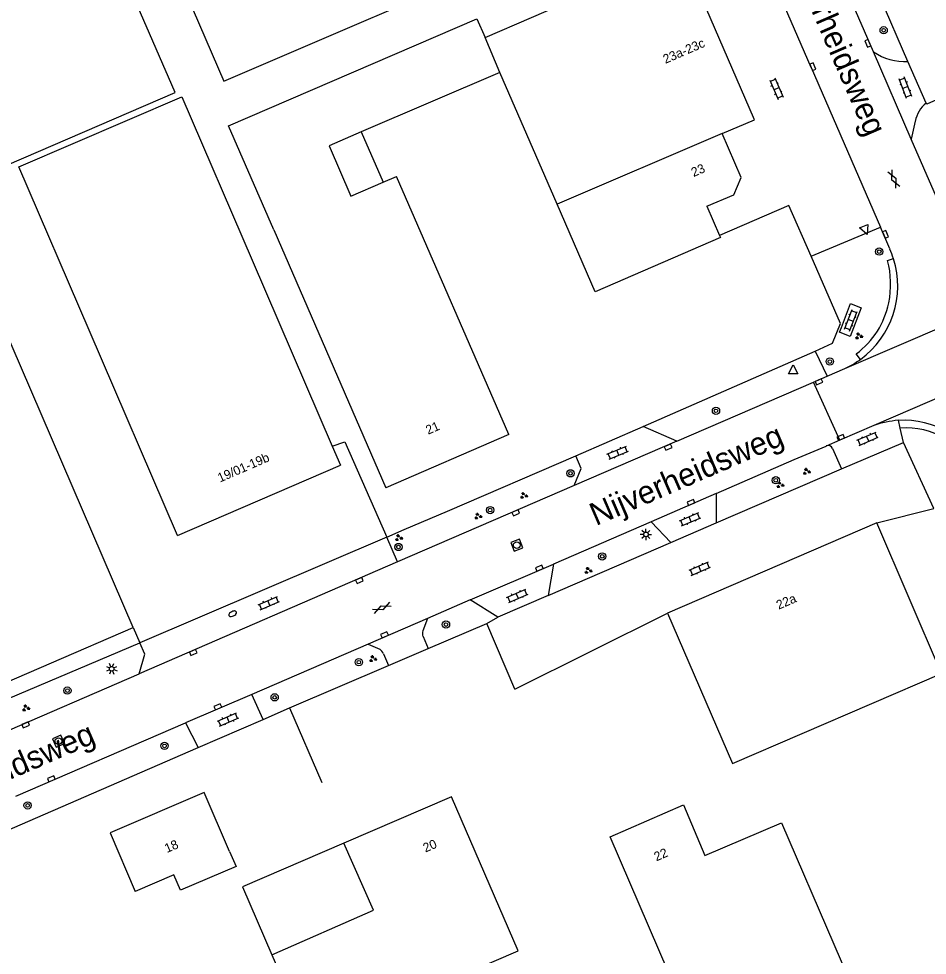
# Model space of a CAD drawing. Extents: x 136000 to 141014, y 402000 to 403500.
# Drawn here: x 139477.8 to 139577.5, y 402120 to 402222.7 of the extents above; entities that cross this region are included whole.
import ezdxf

# ---------------------------------------------------------------- set-up
doc = ezdxf.new("R2010")
doc.units = 0
for name, color, linetype in [('gg-afsc-erfafscheiding', 7, 'Continuous'), ('gg-afsc-hekwerk', 7, 'Continuous'), ('gg-anno-huisnummerreeks BGT', 7, 'Continuous'), ('gg-anno-openbare ruimte label', 7, 'Continuous'), ('gg-bbg-gedigitaliseerde bebouwing', 7, 'Continuous'), ('gg-bbg-hoofdgebouw', 7, 'Continuous'), ('gg-bbg-luifel en loopbrug', 7, 'Continuous'), ('gg-bbg-tussenscheiding', 7, 'Continuous'), ('gg-knt-verharding', 7, 'Continuous'), ('gt-grn-groengrens', 7, 'Continuous'), ('gt-grn-vlakafsluiter', 7, 'Continuous'), ('gt-grn-weggrens', 7, 'Continuous'), ('gt-symb-boom', 7, 'Continuous'), ('gt-symb-brandkraan', 7, 'Continuous'), ('gt-symb-gesloten verharding', 7, 'Continuous'), ('gt-symb-groenvak', 7, 'Continuous'), ('gt-symb-klinker verharding', 7, 'Continuous'), ('gt-symb-kolk', 7, 'Continuous'), ('gt-symb-lichtmast', 7, 'Continuous'), ('gt-symb-rioolschacht', 7, 'Continuous'), ('gt-symb-waterafsluiter', 7, 'Continuous')]:
    doc.layers.add(name, color=color, linetype=linetype)

# ---------------------------------------------------------------- blocks, each defined once
blk = doc.blocks.new('gt0-KOLK')
at = {"layer": 'gt-symb-kolk'}
blk.add_lwpolyline([(0, 0), (0.38, 0), (0.38, 0.4), (-0.37, 0.4), (-0.37, 0), (0, 0)], dxfattribs=at)
blk = doc.blocks.new('gt0-BOOM')
at = {"layer": 'gt-symb-boom'}
for radius in [0.4, 0.2]:
    blk.add_circle((0, 0), radius, dxfattribs=at)
blk = doc.blocks.new('gt0-KL1')
at = {"layer": 'gt-symb-klinker verharding'}
for p, q in [((-1.15, 0.3), (1.15, 0.3)), ((-1, -0.3), (-1, 0.3)), ((-0.5, 0.3), (-0.5, 0.45)), ((0, -0.3), (0, 0.3)), ((0.5, 0.3), (0.5, 0.45)), ((1, -0.3), (1, 0.3)), ((-1.15, -0.3), (1.15, -0.3)), ((-0.5, -0.45), (-0.5, -0.3)), ((0.5, -0.45), (0.5, -0.3))]:
    blk.add_line(p, q, dxfattribs=at)
blk = doc.blocks.new('gt0-WAFSL')
at = {"layer": 'gt-symb-waterafsluiter'}
for p, q in [((-0.5, -0.33), (0, 0.67)), ((0, 0.67), (0.5, -0.33)), ((0.5, -0.33), (-0.5, -0.33))]:
    blk.add_line(p, q, dxfattribs=at)
blk = doc.blocks.new('gt0-GESVH1')
at = {"layer": 'gt-symb-gesloten verharding'}
for p, q in [((-0.99, -0.26), (0.01, 0.24)), ((0.01, -0.26), (-0.99, 0.24)), ((0.01, 0.24), (1.01, -0.26)), ((1.01, 0.24), (0.01, -0.26))]:
    blk.add_line(p, q, dxfattribs=at)
blk = doc.blocks.new('gt0-GRVAK')
at = {"layer": 'gt-symb-groenvak'}
for p, q in [((-0.11, 0.19), (-0.23, 0.24)), ((-0.18, 0.15), (0.09, 0.15)), ((-0.09, 0.21), (-0.16, 0.32)), ((-0.05, 0.21), (-0.05, 0.39)), ((0, 0.21), (0.06, 0.32)), ((0.02, 0.19), (0.13, 0.24)), ((0.26, -0.05), (0.2, 0.06)), ((0.31, -0.05), (0.31, 0.13)), ((0.35, -0.05), (0.41, 0.06)), ((-0.24, -0.23), (-0.36, -0.18)), ((-0.32, -0.26), (-0.05, -0.26)), ((-0.23, -0.21), (-0.29, -0.1)), ((-0.18, -0.2), (-0.18, -0.02)), ((-0.14, -0.21), (-0.07, -0.1)), ((-0.12, -0.23), (0, -0.18)), ((0.24, -0.07), (0.12, -0.02)), ((0.17, -0.11), (0.44, -0.11)), ((0.37, -0.07), (0.49, -0.02))]:
    blk.add_line(p, q, dxfattribs=at)
blk = doc.blocks.new('gt0-RS')
at = {"layer": 'gt-symb-rioolschacht'}
blk.add_lwpolyline([(-0.5, -0.5), (0.5, -0.5), (0.5, 0.5), (-0.5, 0.5)], close=True, dxfattribs=at)
blk.add_circle((0, 0), 0.375, dxfattribs=at)
blk = doc.blocks.new('gt0-LMAST')
at = {"layer": 'gt-symb-lichtmast'}
for p, q in [((-0.18, 0.17), (-0.45, 0.44)), ((0, 0.25), (0, 0.62)), ((0.17, 0.17), (0.44, 0.44)), ((-0.25, 0), (-0.63, 0)), ((-0.18, -0.18), (-0.45, -0.45)), ((0, -0.25), (0, -0.63)), ((0.44, -0.45), (0.17, -0.18)), ((0.25, 0), (0.62, 0))]:
    blk.add_line(p, q, dxfattribs=at)
blk.add_circle((0, 0), 0.25, dxfattribs=at)
blk = doc.blocks.new('gt0-BR')
at = {"layer": 'gt-symb-brandkraan'}
for centre, radius, start, end in [((-0.24, 0), 0.206, 107.5669, 252.4331), ((0.6, -2.66), 3, 106.892, 107.5669), ((0, -0.69), 0.938, 73.108, 106.892), ((-0.6, -2.66), 3, 72.4331, 73.108), ((0.24, 0), 0.206, 287.567, 72.4331), ((0.6, 2.66), 3, 252.4331, 253.108), ((0, 0.69), 0.938, 253.108, 286.8921), ((-0.6, 2.66), 3, 286.8921, 287.567)]:
    blk.add_arc(centre, radius, start, end, dxfattribs=at)

msp = doc.modelspace()

# ---------------------------------------------------------------- linework, layer by layer
at = {"layer": 'gg-afsc-erfafscheiding'}
for p, q in [((139504.63, 402145.84), (139507.54, 402147.11)), ((139497.5, 402142.74), (139504.63, 402145.84)), ((139476.3, 402133.53), (139497.5, 402142.74))]:
    msp.add_line(p, q, dxfattribs=at)
at = {"layer": 'gg-afsc-hekwerk'}
for p, q in [((139575.37, 402218.04), (139567.2, 402236.8)), ((139575.37, 402218.04), (139567.2, 402236.8)), ((139577.37, 402213.47), (139575.37, 402218.04)), ((139577.37, 402213.47), (139575.37, 402218.04)), ((139546.31, 402177.97), (139565.17, 402186.26)), ((139538.95, 402174.75), (139546.31, 402177.97)), ((139538.95, 402174.75), (139546.31, 402177.97)), ((139512.22, 402175.83), (139513.6, 402176.3)), ((139513.6, 402176.3), (139518.21, 402165.84)), ((139524.84, 402168.69), (139538.95, 402174.75)), ((139524.84, 402168.69), (139538.95, 402174.75)), ((139520.11, 402166.66), (139524.84, 402168.69)), ((139520.11, 402166.66), (139524.84, 402168.69)), ((139518.21, 402165.84), (139520.11, 402166.66)), ((139518.21, 402165.84), (139520.11, 402166.66)), ((139522.73, 402153.61), (139529.16, 402156.37)), ((139532.26, 402149.14), (139529.16, 402156.37)), ((139490.37, 402155.92), (139491.1, 402154.24)), ((139463.8, 402142.68), (139491.1, 402154.24)), ((139518.38, 402151.75), (139522.73, 402153.61)), ((139507.54, 402147.11), (139518.38, 402151.75)), ((139507.54, 402147.11), (139511.08, 402138.91))]:
    msp.add_line(p, q, dxfattribs=at)
for points in [[(139582.78, 402214.63), (139582.35, 402215.56), (139577.42, 402213.35), (139577.37, 402213.47)], [(139582.78, 402214.63), (139582.35, 402215.56), (139577.42, 402213.35), (139577.37, 402213.47)], [(139564.75, 402196.66), (139562.31, 402202.24), (139554.71, 402198.93)], [(139565.17, 402186.26), (139567.1, 402187.11), (139567.97, 402189.29), (139564.75, 402196.66)]]:
    msp.add_lwpolyline(points, dxfattribs=at)
at = {"layer": 'gg-bbg-gedigitaliseerde bebouwing'}
msp.add_line((139502.38, 402127.47), (139505.6, 402119.99), dxfattribs=at)
for points in [[(139485.54, 402188.55), (139477.83, 402206.46), (139495.71, 402214.16), (139503.42, 402196.25)], [(139505.6, 402119.99), (139509.68, 402110.55), (139532.61, 402120.43), (139525.31, 402137.36)]]:
    msp.add_lwpolyline(points, dxfattribs=at)
at = {"layer": 'gg-bbg-hoofdgebouw'}
for p, q in [((139528.99, 402220.68), (139550.56, 402230.01)), ((139558.53, 402211.65), (139550.56, 402230.01)), ((139530.6, 402216.84), (139515.4, 402210.3)), ((139536.87, 402202.38), (139530.6, 402216.84)), ((139554.98, 402210.13), (139558.53, 402211.65)), ((139517.79, 402204.8), (139519.26, 402205.43)), ((139531.57, 402177.1), (139519.26, 402205.43)), ((139553.31, 402202.17), (139554.71, 402198.93)), ((139505.79, 402199.58), (139518.1, 402171.24)), ((139503.42, 402196.25), (139512.22, 402175.83)), ((139495.24, 402166.01), (139485.54, 402188.55)), ((139531.57, 402177.1), (139518.1, 402171.24)), ((139512.22, 402175.83), (139513.12, 402173.73)), ((139495.24, 402166.01), (139513.12, 402173.73)), ((139571.94, 402167.41), (139549, 402157.51)), ((139500.94, 402131.35), (139498.15, 402137.82)), ((139525.31, 402137.36), (139513.47, 402132.26)), ((139513.47, 402132.26), (139502.38, 402127.47)), ((139494.85, 402128.77), (139490.6, 402126.97))]:
    msp.add_line(p, q, dxfattribs=at)
for points in [[(139407.85, 402252.17), (139434.73, 402188.62), (139494.99, 402214.65), (139467.48, 402277.8)], [(139493.49, 402231.76), (139500.34, 402215.86), (139533.28, 402230.04), (139527.96, 402242.4)], [(139505.79, 402199.58), (139500.83, 402210.98), (139528.09, 402222.71), (139528.99, 402220.68)], [(139515.4, 402210.3), (139511.88, 402208.78), (139514.26, 402203.26), (139517.79, 402204.8)], [(139553.31, 402202.17), (139556.25, 402203.42), (139557.08, 402205.3), (139554.98, 402210.13)], [(139554.71, 402198.93), (139554.8, 402198.71), (139541.05, 402192.75), (139536.87, 402202.38)], [(139490.37, 402155.92), (139472.54, 402197.3), (139436.66, 402181.81), (139454.49, 402140.43), (139490.37, 402155.92)], [(139549, 402157.51), (139556.12, 402141.01), (139579.05, 402150.89), (139571.94, 402167.41)], [(139498.15, 402137.82), (139487.87, 402133.4), (139490.6, 402126.97)], [(139542.7, 402132.94), (139550.75, 402136.47), (139553.1, 402130.89), (139561.49, 402134.5), (139572.98, 402107.85), (139556.57, 402100.77), (139542.7, 402132.94)], [(139500.94, 402131.35), (139501.66, 402129.69), (139495.56, 402127.11), (139494.85, 402128.77)]]:
    msp.add_lwpolyline(points, dxfattribs=at)
at = {"layer": 'gg-bbg-luifel en loopbrug'}
msp.add_line((139515.4, 402210.3), (139517.79, 402204.8), dxfattribs=at)
at = {"layer": 'gg-bbg-tussenscheiding'}
for p, q in [((139530.6, 402216.84), (139528.99, 402220.68)), ((139554.98, 402210.13), (139536.87, 402202.38))]:
    msp.add_line(p, q, dxfattribs=at)
msp.add_lwpolyline([(139505.6, 402119.99), (139516.74, 402124.9), (139513.47, 402132.26)], dxfattribs=at)
at = {"layer": 'gg-knt-verharding'}
for p, q in [((139571.59, 402219.09), (139564.73, 402234.99)), ((139564.75, 402217.39), (139561.84, 402224.1)), ((139575.73, 402209.53), (139571.59, 402219.09)), ((139564.75, 402217.39), (139572.35, 402199.84)), ((139576.17, 402211.47), (139575.73, 402209.53)), ((139578.49, 402203.16), (139575.73, 402209.53)), ((139564.75, 402196.66), (139572.35, 402199.84)), ((139573.38, 402197.46), (139572.35, 402199.84)), ((139573.12, 402196.19), (139573.78, 402196.4)), ((139570.15, 402185.35), (139569.7, 402185.94)), ((139566.51, 402183.5), (139568.45, 402184.34)), ((139550.01, 402176.36), (139565, 402182.85)), ((139565, 402182.85), (139566.51, 402183.5)), ((139550.01, 402176.36), (139546.31, 402177.97)), ((139571.63, 402178.1), (139567.88, 402176.49)), ((139574.51, 402177.8), (139574.32, 402178.66)), ((139574.86, 402176.21), (139574.51, 402177.8)), ((139550.01, 402176.36), (139538.74, 402171.51)), ((139567.88, 402176.49), (139566.41, 402175.84)), ((139568.08, 402173.34), (139574.86, 402176.21)), ((139567.1, 402175.57), (139568.08, 402173.34)), ((139554.34, 402167.41), (139568.08, 402173.34)), ((139538.74, 402171.51), (139519.36, 402163.14)), ((139554.33, 402170.64), (139547.18, 402167.53)), ((139554.33, 402170.64), (139554.34, 402167.41)), ((139547.18, 402167.53), (139536.48, 402162.89)), ((139549.37, 402165.26), (139547.18, 402167.53)), ((139549.37, 402165.26), (139554.34, 402167.41)), ((139518.21, 402165.84), (139491.1, 402154.24)), ((139519.36, 402163.14), (139518.21, 402165.84)), ((139535.91, 402159.45), (139549.37, 402165.26)), ((139519.36, 402163.14), (139491.03, 402150.85)), ((139527.36, 402158.96), (139536.48, 402162.89)), ((139536.48, 402162.89), (139535.91, 402159.45)), ((139535.91, 402159.45), (139530.39, 402157.07)), ((139527.36, 402158.96), (139522.67, 402156.93)), ((139530.39, 402157.07), (139527.36, 402158.96)), ((139522.67, 402156.93), (139516.14, 402154.11)), ((139522.67, 402156.93), (139522.15, 402155.57)), ((139516.14, 402154.11), (139503.38, 402148.59)), ((139516.14, 402154.11), (139517.43, 402153.54)), ((139522.17, 402154.94), (139522.73, 402153.61)), ((139517.83, 402153.04), (139518.38, 402151.75)), ((139467.8, 402140.8), (139491.03, 402150.85)), ((139503.38, 402148.59), (139496.12, 402145.45)), ((139504.63, 402145.84), (139503.38, 402148.59)), ((139477.5, 402137.4), (139496.12, 402145.45)), ((139496.12, 402145.45), (139497.5, 402142.74))]:
    msp.add_line(p, q, dxfattribs=at)
for points in [[(139568.06, 402188.84), (139569.07, 402191.47), (139570.24, 402191.02), (139569.03, 402187.87), (139567.87, 402188.34), (139568.06, 402188.84)], [(139554.33, 402170.64), (139562.89, 402174.36), (139566.41, 402175.84)], [(139538.74, 402171.51), (139539.52, 402173.37), (139538.95, 402174.75)], [(139491.03, 402150.85), (139491.64, 402152.99), (139491.1, 402154.24)]]:
    msp.add_lwpolyline(points, dxfattribs=at)
for centre, radius, start, end in [((139574.99, 402224.02), 5.99, 235.3824, 273.6413), ((139579.31, 402210.95), 3.18, 127.6881, 170.6205), ((139564.24, 402193.39), 10, 17.4893, 23.967), ((139564.26, 402193.4), 9.98, 306.1898, 17.4761), ((139563.29, 402193.58), 10.18, 348.4729, 14.9008), ((139564, 402193.44), 9.45, 327.9946, 348.3835), ((139563.69, 402193.83), 9.92, 307.3078, 327.0718), ((139564.25, 402193.41), 9.99, 294.7991, 306.176), ((139575.15, 402167.86), 10.83, 94.3903, 108.9504), ((139574.84, 402168.68), 9.99, 27.8548, 92.978), ((139575.09, 402169.02), 8.81, 26.6485, 93.7814), ((139566.62, 402175.36), 0.525, 24.3859, 113.4274), ((139523.28, 402155.28), 1.17, 165.4836, 196.7058), ((139516.94, 402152.75), 0.927, 18.1858, 58.4612)]:
    msp.add_arc(centre, radius, start, end, dxfattribs=at)
at = {"layer": 'gt-grn-groengrens'}
for p, q in [((139565.17, 402186.26), (139566.51, 402183.5)), ((139578.2, 402168.99), (139574.86, 402176.21))]:
    msp.add_line(p, q, dxfattribs=at)
at = {"layer": 'gt-grn-vlakafsluiter'}
for p, q in [((139571.94, 402167.41), (139578.2, 402168.99)), ((139532.26, 402149.14), (139549, 402157.51))]:
    msp.add_line(p, q, dxfattribs=at)
at = {"layer": 'gt-grn-weggrens'}
for p, q in [((139568.45, 402184.34), (139593.09, 402194.98)), ((139587.68, 402185), (139571.63, 402178.1)), ((139567.88, 402176.49), (139565, 402182.85)), ((139529.16, 402156.37), (139530.39, 402157.07))]:
    msp.add_line(p, q, dxfattribs=at)

# ---------------------------------------------------------------- block references
at = {"layer": 'gt-symb-boom'}
for p in [(139572.7, 402221.46), (139572.21, 402197.17), (139566.8, 402185.11), (139554.31, 402179.7), (139538.35, 402172.84), (139560.87, 402172.08), (139529.53, 402168.81), (139519.48, 402164.76), (139541.83, 402163.73), (139524.69, 402156.25), (139515.13, 402152.12), (139483.16, 402149), (139505.9, 402148.26), (139493.82, 402142.93), (139478.8, 402136.4)]:
    msp.add_blockref('gt0-BOOM', p, dxfattribs=at)
at = {"layer": 'gt-symb-brandkraan', "rotation": 25.207221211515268}
msp.add_blockref('gt0-BR', (139501.29, 402157.43), dxfattribs=at)
at = {"layer": 'gt-symb-gesloten verharding'}
for p, rotation in [((139573.81, 402205.12), 114.64309521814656), ((139517.65, 402158.09), 23.386642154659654)]:
    msp.add_blockref('gt0-GESVH1', p, dxfattribs=dict(at, rotation=rotation))
at = {"layer": 'gt-symb-groenvak'}
for p in [(139569.96, 402187.9), (139564.24, 402173.04), (139561.33, 402171.57), (139533.22, 402170.4), (139528.2, 402168.13), (139519.5, 402165.76), (139540.29, 402162.17), (139516.67, 402152.48), (139478.6, 402147.08)]:
    msp.add_blockref('gt0-GRVAK', p, dxfattribs=at)
at = {"layer": 'gt-symb-klinker verharding'}
for p, rotation in [((139560.93, 402215.05), -66.61335784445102), ((139575.09, 402215.17), 110.97171056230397), ((139569.1, 402189.63), 68.41134772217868), ((139570.94, 402176.64), 23.07822140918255), ((139543.53, 402175.1), 22.64190009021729), ((139551.48, 402167.8), 23.078221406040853), ((139552.54, 402162.38), 23.386642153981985), ((139532.52, 402159.39), 23.078221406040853), ((139505.26, 402158.61), 23.386642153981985), ((139500.79, 402145.82), 23.386642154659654)]:
    msp.add_blockref('gt0-KL1', p, dxfattribs=dict(at, rotation=rotation))
at = {"layer": 'gt-symb-kolk'}
for p, rotation in [((139571.15, 402220.1), 113.386642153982), ((139564.75, 402217.39), -66.61335784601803), ((139572.71, 402199), -66.61335784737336), ((139565.67, 402182.71), 23.386642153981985), ((139568.07, 402176.58), 23.25875933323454), ((139548.99, 402175.91), -156.30502896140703), ((139551.64, 402169.47), 23.462000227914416), ((139532.42, 402168.32), 23.386642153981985), ((139535, 402162.25), 23.462000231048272), ((139515.27, 402160.9), 23.386642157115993), ((139518.02, 402154.92), 23.386642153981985), ((139497.04, 402153.01), 23.386642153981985), ((139499.74, 402147.02), 23.386642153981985), ((139478.66, 402145.07), 23.386642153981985), ((139481.48, 402139.12), 23.386642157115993)]:
    msp.add_blockref('gt0-KOLK', p, dxfattribs=dict(at, rotation=rotation))
at = {"layer": 'gt-symb-lichtmast'}
msp.add_blockref('gt0-LMAST', (139546.63, 402166.14), dxfattribs=at)
at = {"layer": 'gt-symb-lichtmast', "rotation": -156.61335784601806}
msp.add_blockref('gt0-LMAST', (139488.02, 402151.39), dxfattribs=at)
at = {"layer": 'gt-symb-rioolschacht'}
for p, rotation in [((139532.46, 402164.96), 21.897150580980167), ((139482.18, 402143.45), 23.025492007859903)]:
    msp.add_blockref('gt0-RS', p, dxfattribs=dict(at, rotation=rotation))
at = {"layer": 'gt-symb-waterafsluiter', "rotation": -156.7938854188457}
msp.add_blockref('gt0-WAFSL', (139570.63, 402199.66), dxfattribs=at)
at = {"layer": 'gt-symb-waterafsluiter'}
msp.add_blockref('gt0-WAFSL', (139562.77, 402184.09), dxfattribs=at)

# ---------------------------------------------------------------- texts
at = {"layer": 'gg-anno-huisnummerreeks BGT'}
for s, rotation, p in [('23a-23c', 23.5, (139548.76, 402217.77)), ('23', 23.5, (139551.85, 402205.35)), ('21', 23.5, (139522.73, 402177.07)), ('19/01-19b', 23.4, (139499.9, 402171.83)), ('22a', 23.3, (139561.18, 402157.87)), ('18', 23.3, (139494.08, 402131.17)), ('20', 23.3, (139522.43, 402131.22)), ('22', 23.7, (139547.77, 402130.25))]:
    msp.add_text(s, height=1, rotation=rotation, dxfattribs=at).set_placement(p)
at = {"layer": 'gg-anno-openbare ruimte label'}
for rotation, p in [(293.5, (139561.78, 402230.43)), (23.4, (139541.14, 402167.05)), (23.4, (139465.6, 402134.33))]:
    msp.add_text('Nijverheidsweg', height=2.5, rotation=rotation, dxfattribs=at).set_placement(p)

doc.saveas('drawing.dxf')
